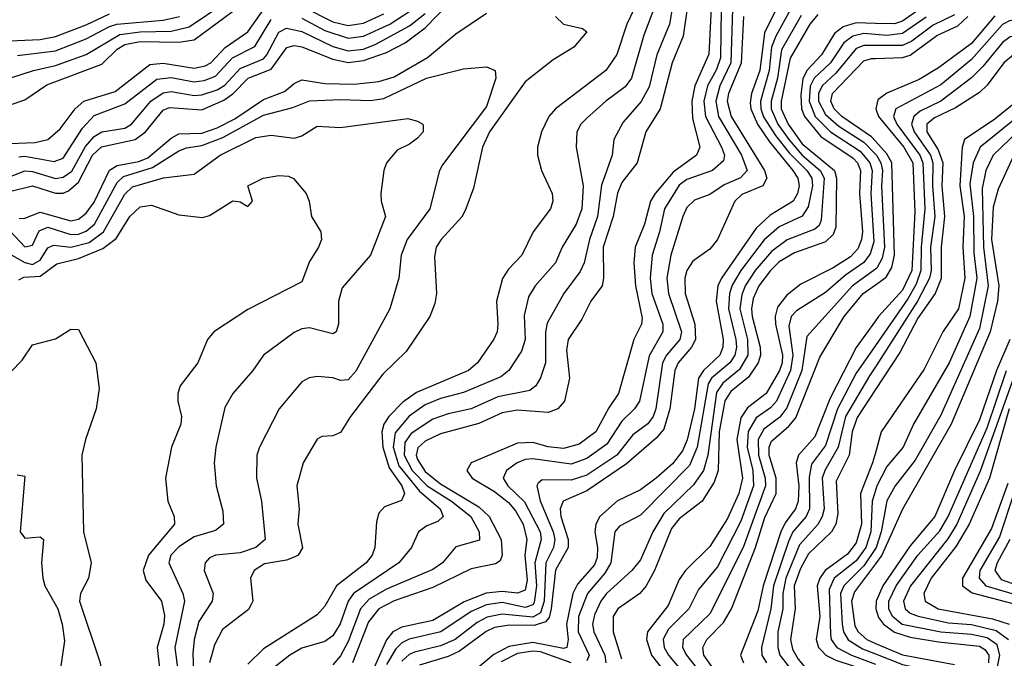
# Model space of a CAD drawing. Header units: inches. Extents: x 501365 to 657855, y 482276 to 547543.
# Tile 905 of 957: x 637777 to 640335, y 485121 to 486782. Entities that reach past the tile are written whole.
import ezdxf

# ---------------------------------------------------------------- set-up
doc = ezdxf.new("R2010")
doc.units = ezdxf.units.IN
doc.header["$MEASUREMENT"] = 0
doc.layers.add('A6438', color=7, linetype='Continuous')
doc.layers.add('A6448', color=7, linetype='Continuous')

msp = doc.modelspace()

# ---------------------------------------------------------------- linework, layer by layer
at = {"layer": 'A6438', "color": 5}
for points, elevation in [([(639488.6, 486910), (639465.4, 486770), (639432.2, 486690), (639412.6, 486607.4), (639391.2, 486568.8), (639344.4, 486515.6), (639320.8, 486470), (639316, 486430), (639288.5, 486351.5), (639277.8, 486270), (639257.1, 486210), (639243.3, 486150), (639232.9, 486127.1), (639190.5, 486070), (639147, 485993), (639142.7, 485970), (639142.9, 485890), (639129.5, 485850.5), (639117.8, 485830), (639102.2, 485817.8), (639019, 485801), (638950, 485769.7), (638890, 485757.5), (638850, 485743.5), (638793.9, 485706.1), (638777.6, 485682.4), (638776.1, 485650), (638796.8, 485610), (638835.5, 485570), (638899.1, 485530), (638949.2, 485490), (638970.9, 485450), (638971.5, 485428.5), (638910, 485411.6), (638875.3, 485370), (638850, 485352.1), (638730, 485301.1), (638685, 485275), (638662.3, 485250), (638630, 485165.5), (638610, 485128.3), (638590, 485104.1)], 2860), ([(639521.8, 486890), (639501, 486739), (639471.6, 486670), (639441, 486550), (639403.8, 486490), (639381.1, 486410), (639341.5, 486358.5), (639330, 486330.7), (639318.7, 486270), (639292.7, 486190), (639294, 486110), (639289.8, 486090.2), (639260.5, 486050), (639237.2, 486002.8), (639202.2, 485950), (639197.6, 485922.4), (639205.7, 485850), (639192, 485790), (639174.8, 485770), (639150, 485760.9), (639070, 485766.9), (639030, 485759.8), (638970, 485732.1), (638870, 485705), (638830, 485685.8), (638811, 485669), (638806.5, 485650), (638810, 485638.1), (638830, 485606.9), (638870, 485575.1), (638970, 485515), (638996.6, 485490), (639027.4, 485430), (639030.2, 485389.8), (639025.1, 485374.9), (639012.6, 485367.4), (638950, 485354.3), (638850, 485305.8), (638750, 485270.9), (638710, 485250.2), (638683.4, 485216.6), (638641.6, 485110)], 2880), ([(637730, 486622.7), (637812.4, 486650), (637870, 486662.8), (637950, 486691.3), (638037.1, 486742.9), (638090, 486750.3), (638170, 486751.9), (638217.1, 486762.9), (638310, 486825.3)], 2940), ([(637750, 486335.2), (637810, 486349.5), (637870, 486330.9), (637890, 486330.6), (637903.5, 486336.5), (637930, 486359.7), (637966.4, 486430), (637989.1, 486450.9), (638077.1, 486470), (638103.4, 486490), (638150, 486546.3), (638166.1, 486553.9), (638250, 486547.8), (638307.1, 486572.9), (638330.6, 486589.4), (638370.2, 486629.8), (638430, 486652.8), (638470.8, 486709.2), (638490, 486714.7), (638510, 486711.2), (638590, 486678.9), (638630, 486670.5), (638670, 486675.4), (638730, 486696.2), (638778, 486722), (638830, 486760.8), (638898.2, 486830)], 2820), ([(637750, 486459.8), (637817.3, 486462.7), (637849.7, 486470.3), (637882.3, 486497.7), (637921.2, 486550), (637943.4, 486570), (638025.2, 486594.8), (638115, 486665), (638150, 486668.5), (638230, 486655.5), (638258.5, 486661.5), (638273.6, 486670), (638310.5, 486709.5), (638369.5, 486750.5), (638411, 486809)], 2880), ([(639383.2, 486830), (639354.2, 486770), (639328.6, 486691.4), (639299.4, 486650), (639169.2, 486550), (639151.7, 486530), (639132.4, 486490), (639122.3, 486450), (639122, 486430), (639132.7, 486390), (639160.4, 486330), (639161.8, 486310), (639155.8, 486290), (639111.2, 486230), (639081.2, 486170), (639046.7, 486133.3), (639031, 486109), (639015.8, 486050), (639019, 485990), (639017.4, 485970), (639008.7, 485951.3), (638966, 485890), (638943.3, 485870), (638807.4, 485812.6), (638772.4, 485787.6), (638735.5, 485750), (638723.1, 485730), (638717.6, 485710), (638720.3, 485670), (638737.1, 485617.1), (638770, 485570), (638776.8, 485550), (638768.4, 485531.6), (638725, 485515), (638710, 485499.2), (638703.9, 485476.1), (638699.9, 485410), (638692.5, 485390), (638677.3, 485370), (638599.9, 485310), (638570, 485257), (638550, 485234.5), (638410, 485145.9), (638370, 485106.6)], 2820), ([(639425.8, 486814.2), (639398.5, 486741.5), (639366.3, 486630), (639350, 486607.1), (639299.8, 486570), (639250, 486525.4), (639235.1, 486510), (639224.6, 486490), (639222.7, 486450), (639240.6, 486350), (639236.9, 486290), (639222.9, 486250), (639186.1, 486190), (639168.8, 486150), (639116.1, 486090), (639098.5, 486061.5), (639087.3, 486012.7), (639090.1, 485950), (639080.3, 485919.7), (639047.3, 485870), (639027.1, 485852.9), (638930, 485812.3), (638870, 485797.1), (638830, 485780.3), (638788.7, 485751.3), (638752.1, 485707.8), (638747.4, 485670), (638762.3, 485622.3), (638815.8, 485555.8), (638869.3, 485510), (638877.1, 485490), (638862.9, 485477.1), (638834.5, 485465.5), (638813.4, 485450), (638795, 485410), (638762.2, 485370), (638644.4, 485290), (638629.9, 485270.1), (638609.3, 485210.7), (638590, 485179.7), (638570, 485165.5), (638510, 485147.9), (638478.9, 485130), (638430, 485091.9)], 2840), ([(638510, 486785.7), (638570, 486753.3), (638630, 486733.7), (638670, 486738.6), (638738.4, 486770), (638810, 486817.3)], 2860), ([(638510, 486816.7), (638590, 486775.9), (638630, 486766.3), (638670, 486772.4), (638722.6, 486797.4)], 2880), ([(639574, 486830), (639567.5, 486692.5), (639530.5, 486610), (639522.9, 486570), (639524.7, 486524.7), (639544, 486450), (639535.5, 486430), (639474.3, 486385.7), (639428.1, 486330), (639416, 486310), (639400.3, 486250), (639376.1, 486190), (639372.4, 486150), (639376.7, 486090), (639394.2, 486005.8), (639392, 485990), (639372, 485950), (639332.8, 485810), (639307.4, 485772.6), (639274.1, 485710), (639230, 485678.2), (639190, 485666.6), (639150, 485671), (639110, 485682.7), (639070, 485680.4), (638949.5, 485630), (638938.8, 485610), (638952.4, 485590), (639010, 485555.5), (639046.6, 485526.6), (639065.3, 485505.3), (639085.1, 485470), (639094, 485430), (639088.8, 485390), (639095.5, 485324.5), (639090, 485298.8), (639070, 485290.7), (639030, 485295.3), (638988.9, 485291.1), (638931.9, 485268.1), (638850, 485220.2), (638770, 485202.5), (638746.4, 485190), (638730, 485169.3), (638690, 485080.1)], 2920), ([(639599.3, 486810), (639597.7, 486682.3), (639587.6, 486652.4), (639564, 486610), (639554.5, 486570), (639558.2, 486530), (639600.2, 486450), (639607.6, 486430), (639605.4, 486414.6), (639576.8, 486390), (639510, 486366.2), (639490, 486351.2), (639451.9, 486290), (639439.3, 486230), (639420.3, 486170), (639414.9, 486110), (639419.2, 486070), (639447.6, 485990), (639447.8, 485970), (639412, 485908), (639387.3, 485790), (639373.8, 485770), (639341.6, 485738.4), (639302, 485678), (639250, 485641.1), (639210, 485626), (639110, 485639.8), (639090, 485638.2), (639069.6, 485630), (639042, 485610), (639033.2, 485590), (639045.1, 485570), (639088, 485528), (639128.8, 485450), (639132, 485430), (639115.4, 485370), (639119.8, 485310), (639113.5, 485266.5), (639110, 485260.6), (639090, 485253.2), (639030, 485266.5), (638990, 485260.5), (638950, 485243), (638870.9, 485190), (638789.1, 485170.9), (638770, 485162), (638753.8, 485146.2), (638730, 485105.2)], 2940), ([(639628.7, 486810), (639624.4, 486670), (639595.6, 486610), (639585.1, 486570), (639592.1, 486530), (639651.7, 486430), (639666.5, 486390), (639649.6, 486370.4), (639607.3, 486352.7), (639570, 486327.3), (639530, 486312.8), (639510, 486293.5), (639499.3, 486270), (639468.8, 486170), (639458.5, 486110), (639462.4, 486070), (639496.3, 485970), (639492, 485950), (639457.5, 485910), (639447, 485890), (639429.5, 485770.5), (639422.5, 485750), (639408.6, 485731.4), (639370, 485702.1), (639328.4, 485650), (639250, 485597.7), (639210, 485584.9), (639134.3, 485585.7), (639123.5, 485576.5), (639120.3, 485570), (639129.4, 485530.6), (639162.9, 485450), (639167.1, 485430), (639163.4, 485410), (639143.7, 485370), (639139.1, 485270), (639130, 485240.1), (639110, 485228.3), (639030, 485236.6), (638991.3, 485228.7), (638965.3, 485214.8), (638908.2, 485170), (638870, 485153.6), (638802.7, 485137.3), (638788.8, 485131.2), (638770, 485114.4)], 2960), ([(639751.9, 486828.1), (639712.2, 486747.8), (639699.8, 486650), (639678.1, 486590), (639674.2, 486565.8), (639676, 486550), (639693.9, 486510), (639724.5, 486464.5), (639785.3, 486390), (639798.8, 486370), (639802.3, 486350), (639798, 486330), (639786.1, 486310), (639726.2, 486273.8), (639690, 486240.2), (639600.1, 486110), (639590.8, 486090), (639586.2, 486050), (639604.1, 485950), (639603.9, 485930), (639595.7, 485910), (639553.3, 485870), (639540.4, 485850), (639530, 485769.9), (639510.9, 485689.1), (639499.1, 485660.9), (639472.9, 485627.1), (639430, 485589.7), (639390, 485559.6), (639330, 485530.6), (639283.7, 485490), (639273.6, 485470), (639271.1, 485450), (639277.8, 485410), (639276.8, 485383.2), (639270, 485364.6), (639225.7, 485314.3), (639214.2, 485290), (639197.9, 485210), (639201.9, 485170), (639198, 485150), (639190, 485147.1), (639110, 485162.6), (639048, 485152), (639009, 485131), (638930, 485065.9)], 3020), ([(639779.9, 486810), (639741.1, 486738.9), (639730.2, 486710), (639724.4, 486650), (639701.5, 486570), (639702.4, 486550), (639709.3, 486529.4), (639740.4, 486480.4), (639776, 486436), (639821.6, 486390), (639834.5, 486370), (639836.5, 486350), (639825, 486295), (639809.3, 486270.7), (639750, 486243), (639710.8, 486209.2), (639650.8, 486130), (639628.2, 486091.8), (639621.1, 486070), (639618.6, 486030), (639637.1, 485950), (639639.1, 485930), (639634.6, 485910), (639621.4, 485890), (639573.8, 485850), (639565.3, 485834.7), (639536.9, 485670), (639516.9, 485623.1), (639390, 485493.3), (639334.8, 485465.2), (639323.3, 485450), (639312.7, 485370), (639297.2, 485342.8), (639252.3, 485290), (639228.5, 485230), (639227.4, 485190), (639256, 485130), (639250, 485114.9)], 3040), ([(637670, 486533), (637790, 486573.7), (637847.3, 486612.7), (637990, 486666.1), (638030, 486704.9), (638050, 486717.1), (638090, 486725.2), (638190, 486723.2), (638230.5, 486729.5), (638330, 486803.4)], 2920), ([(637733.5, 486366.5), (637790, 486388.8), (637810, 486387), (637870, 486369), (637890, 486372), (637912, 486388), (637947.9, 486452.1), (637970, 486478.1), (637990, 486490.1), (638050, 486499.5), (638067.6, 486510), (638117.8, 486570), (638150, 486592), (638170, 486595), (638230, 486584.3), (638250, 486586), (638290, 486599.2), (638310, 486611.3), (638350, 486654.9), (638410, 486680), (638419.3, 486690), (638450, 486749.4), (638470, 486759.8), (638510, 486750.8), (638590, 486712.5), (638630, 486700.9), (638670, 486705.2), (638702.1, 486717.9), (638790, 486766.2), (638830, 486797.7)], 2840), ([(637750, 486727), (637830, 486730.4), (637870, 486738.4), (637950, 486768.1), (638010, 486797)], 2980), ([(637771.2, 486688.8), (637870, 486701.1), (637950, 486732.4), (638010, 486764.4), (638029.6, 486770.4), (638150, 486780.2), (638191.7, 486790)], 2960), ([(637774.6, 486425.4), (637790, 486426.6), (637866.6, 486413.4), (637890, 486421.4), (637940.5, 486499.5), (637970, 486533.1), (638050, 486562.8), (638132.8, 486627.2), (638170, 486631.3), (638230, 486620.5), (638256.3, 486623.7), (638285.2, 486634.8), (638330, 486682.2), (638387.7, 486712.3), (638430, 486782.3)], 2860), ([(637775.3, 486264.7), (637790, 486265.9), (637830, 486281.7), (637910, 486258.9), (637930, 486262.9), (637950, 486278.9), (637970, 486307.7), (638010, 486390.5), (638030, 486402.5), (638086.8, 486413.2), (638110, 486422.7), (638170, 486473.4), (638190, 486484.8), (638250, 486486.6), (638290, 486500.8), (638335.8, 486524.2), (638410, 486574.6), (638464.8, 486595.2), (638490, 486616), (638510, 486625.7), (638570, 486615.6), (638646, 486614), (638710, 486620.9), (638750, 486633.2), (638836.5, 486683.5), (638910, 486745.2), (638990, 486799)], 2780), ([(639168.5, 486790), (639190, 486770.4), (639239.3, 486759.3), (639250.1, 486750.1), (639216.4, 486710), (639162.8, 486677.2), (639090, 486620.3), (638997.8, 486490), (638979, 486450), (638955.8, 486344.2), (638936.1, 486290), (638926.6, 486270), (638871.9, 486210), (638859.1, 486190), (638854.7, 486165.3), (638860.1, 486070), (638855.8, 486044.2), (638842.4, 486010), (638780.8, 485919.2), (638720.1, 485859.9), (638636.5, 485750), (638610, 485708.2), (638590, 485699.9), (638561.9, 485698.1), (638550, 485691.1), (638513.5, 485630), (638497.2, 485570), (638503.3, 485510), (638499.6, 485470), (638511.4, 485408.6), (638500.4, 485390), (638490, 485384.4), (638470, 485376.5), (638413.2, 485366.8), (638386, 485350), (638376.8, 485330), (638382.9, 485270), (638378.6, 485261.4), (638371.2, 485248.8), (638303.7, 485196.3), (638283.4, 485156.6), (638270.4, 485109.6)], 2780), ([(639657.2, 486790), (639651.2, 486668.8), (639618.3, 486590), (639615.3, 486570), (639625.6, 486530), (639712.3, 486390), (639718.1, 486370), (639707.6, 486350), (639652.8, 486327.2), (639634.6, 486310), (639590, 486209.9), (639570, 486184.9), (639525.9, 486154.1), (639510.4, 486130), (639505.2, 486110), (639506.1, 486070), (639530.6, 485990), (639532.6, 485950), (639522.5, 485930), (639487.6, 485890), (639478.7, 485870), (639465.5, 485770), (639450, 485717.1), (639430, 485693.9), (639353.3, 485626.7), (639250, 485556.7), (639188.6, 485530), (639181.2, 485510), (639182.9, 485490), (639201.5, 485430), (639202, 485410), (639169, 485351), (639158, 485250), (639152.1, 485227.9), (639143.3, 485216.7), (639113.2, 485206.8), (639050, 485207.6), (639010, 485201.8), (638988.5, 485191.5), (638919.9, 485140.1), (638890, 485126.5), (638816, 485104)], 2980), ([(639807, 486793), (639756.3, 486703.7), (639745.4, 486630), (639728.9, 486570), (639728.8, 486550), (639746.2, 486510), (639774.8, 486470), (639809.9, 486429.9), (639856.5, 486390), (639866.8, 486370), (639859.4, 486260.6), (639853.5, 486246.5), (639842.8, 486237.2), (639770.8, 486209.2), (639730, 486178.9), (639687.6, 486130), (639661.8, 486090), (639653.2, 486066.8), (639648.1, 486030), (639667.8, 485950), (639668.7, 485910), (639647.3, 485872.7), (639603.2, 485836.8), (639587.6, 485812.4), (639564.8, 485650), (639553.2, 485610), (639527.2, 485572.8), (639450, 485498.2), (639421.5, 485450), (639390, 485377.3), (639367.6, 485350), (639301.7, 485290), (639286.4, 485270), (639270, 485234.2), (639265.3, 485210), (639268.6, 485190), (639297, 485130), (639299.6, 485110)], 3060), ([(639850, 486795.5), (639829.5, 486770.5), (639778.6, 486681.4), (639755.5, 486570), (639755.4, 486550), (639773.4, 486510), (639810, 486458.6), (639893.5, 486390), (639899.2, 486370), (639897.5, 486242.5), (639890, 486222.9), (639870, 486204.2), (639790, 486175.7), (639750, 486151.9), (639727.4, 486130), (639697.5, 486090), (639682.8, 486057.2), (639678, 486030), (639679.5, 486010), (639700.8, 485930), (639701.3, 485910), (639695, 485890), (639670, 485852.6), (639624.6, 485815.5), (639608.7, 485791.3), (639594.3, 485710), (639591.9, 485610), (639580.8, 485579.2), (639550, 485530.3), (639490, 485484.5), (639470, 485459), (639425.9, 485350), (639404.5, 485310), (639387.6, 485290), (639330.5, 485250), (639318.5, 485230), (639318.5, 485190), (639340.3, 485120.3)], 3080), ([(640000, 486772.2), (639950, 486773.6), (639916.6, 486763.4), (639894.1, 486745.9), (639859.7, 486690), (639821.9, 486650), (639811.7, 486628.3), (639806.2, 486586.2), (639808.4, 486550), (639816.1, 486530), (639857.9, 486477.9), (639942.1, 486422.1), (639953.9, 486410), (639961.3, 486390), (639958.8, 486330), (639966.5, 486230), (639964.3, 486210), (639954.2, 486185.8), (639934.9, 486165.1), (639890, 486136.4), (639806.1, 486093.9), (639770, 486065.3), (639745.9, 486034.1), (639739.6, 486010), (639740.8, 485990), (639758.9, 485910), (639757.7, 485890), (639750.6, 485869.4), (639716.4, 485810), (639667.5, 485772.5), (639650, 485746.7), (639640.3, 485690), (639654.6, 485590), (639645, 485550), (639615.4, 485484.6), (639570, 485412.1), (639506.4, 485350), (639490, 485326.2), (639461.4, 485258.6), (639408.2, 485190), (639405.5, 485170), (639418.2, 485130), (639511.1, 485011.1)], 3120), ([(640000, 486743.3), (639970, 486745.9), (639941, 486739), (639918.4, 486721.6), (639883.2, 486670), (639841.2, 486630), (639830.7, 486609.3), (639828.3, 486570), (639843.3, 486530), (639883.2, 486490), (639960.1, 486440.1), (639985.9, 486410), (639991.2, 486390), (639988, 486330), (639995.7, 486204.3), (639986.7, 486173.3), (639969.8, 486150.2), (639922.5, 486117.5), (639870, 486072.6), (639795.4, 486024.6), (639781.4, 486010), (639774.8, 485985.2), (639785.1, 485910), (639779.7, 485870), (639742.8, 485790), (639727.6, 485772.4), (639690, 485746.9), (639669.2, 485710.8), (639666.8, 485670), (639681.7, 485610), (639683.6, 485570), (639650, 485478.2), (639590, 485359.5), (639540, 485300), (639515.6, 485250), (639462.5, 485197.5), (639449, 485171), (639451, 485150), (639462.2, 485130), (639547.8, 485027.8)], 3140), ([(640000, 486714.6), (639970, 486714.5), (639950, 486706.8), (639897, 486643), (639861.4, 486610), (639852.5, 486590), (639852.2, 486570), (639870, 486535.2), (639904.7, 486504.7), (639970, 486463.2), (640000, 486432.6)], 3160), ([(640000, 486465.8), (639990, 486476.9), (639912.7, 486530), (639892.9, 486550), (639883.9, 486570), (639888.1, 486590), (639970, 486674.9), (639990, 486680.7), (640000, 486681)], 3180), ([(637752.3, 486232.3), (637790, 486191.4), (637810, 486195.5), (637827.2, 486232.8), (637850, 486242.5), (637910, 486223.1), (637930, 486224.4), (637950, 486231.8), (637971.5, 486250), (638030, 486358.7), (638046.3, 486373.7), (638122.2, 486397.8), (638190, 486440.7), (638210, 486448.7), (638250, 486454.7), (638304.5, 486475.5), (638410, 486533.3), (638486.7, 486553.3), (638530, 486570.7), (638610, 486574.7), (638688.6, 486571.4), (638723.3, 486576.7), (638833.8, 486630), (638930, 486654.1), (638990, 486659), (639012, 486650), (639013.8, 486630), (638990, 486556.3), (638875.6, 486404.4), (638867.7, 486390), (638842.1, 486290), (638783.5, 486210), (638768.1, 486170), (638761.5, 486110), (638738.3, 486030), (638650, 485868.3), (638630, 485845.4), (638610, 485843.9), (638590, 485851.1), (638550, 485854), (638529.3, 485850.7), (638510, 485840.2), (638450.8, 485770), (638399.6, 485670), (638392.7, 485650), (638392.1, 485590), (638405.1, 485530), (638414.3, 485430), (638390, 485409.7), (638350, 485395.9), (638286, 485390), (638270, 485382.8), (638258.9, 485370), (638256.1, 485350), (638279.6, 485290), (638276.6, 485270), (638242.4, 485217.6), (638230, 485170), (638226.8, 485133.2), (638229.7, 485070)], 2760), ([(637750, 486173.4), (637790, 486150.4), (637810, 486145), (637830, 486156.7), (637850, 486188.7), (637864.4, 486195.6), (637910, 486190.7), (637957.2, 486202.8), (637994.9, 486230), (638050, 486328.2), (638070, 486346.9), (638150.7, 486370.7), (638230, 486380.1), (638298.1, 486430), (638390, 486475.4), (638430, 486481.3), (638490, 486474), (638510, 486479.7), (638550, 486504.8), (638610, 486501.6), (638785, 486525), (638810, 486518.2), (638824.6, 486510), (638825.1, 486505.1), (638825.5, 486490), (638810, 486473.5), (638790, 486457.8), (638757.5, 486442.5), (638730.1, 486409.9), (638723.2, 486390), (638715.5, 486330), (638715.9, 486310), (638727.6, 486270), (638687.9, 486170), (638615, 486085), (638605.1, 486050), (638605.5, 485990), (638598.9, 485970), (638590, 485964.8), (638530, 485980.6), (638510, 485978), (638490, 485968.2), (638410.1, 485909.9), (638382.3, 485870), (638331, 485810), (638310, 485773.3), (638286.4, 485670), (638281.9, 485630), (638287.3, 485570), (638304.3, 485504.3), (638306, 485470), (638285.9, 485454.1), (638230, 485437.7), (638190, 485411.7), (638169.4, 485390), (638164.3, 485370), (638201, 485290), (638204.7, 485270), (638179.6, 485150), (638190, 485070)], 2740), ([(637774.5, 486105.5), (637787.8, 486112.2), (637830, 486114.9), (637873.2, 486146.8), (637930, 486160.7), (637993.1, 486186.9), (638027.3, 486212.7), (638063.3, 486270), (638090, 486295.6), (638119.4, 486299.4), (638190, 486274.8), (638252.1, 486267.9), (638270, 486272.5), (638330.6, 486310.6), (638350, 486308.2), (638370, 486296.3), (638382, 486310), (638369.2, 486350), (638409.4, 486370), (638450, 486376.8), (638475, 486375), (638488.5, 486368.5), (638521.1, 486330), (638528.9, 486310), (638534.9, 486270), (638559.6, 486230), (638560.7, 486210), (638553.2, 486190), (638530, 486153), (638510, 486100.4), (638370, 486028.6), (638281, 485970), (638265.2, 485950), (638239.8, 485890), (638193.7, 485830), (638187.5, 485810), (638187.5, 485790), (638197.5, 485750), (638195.8, 485730), (638171.3, 485670), (638156, 485590), (638162.2, 485530), (638178.4, 485490), (638179, 485470), (638111.8, 485390), (638098.1, 485350), (638104.7, 485324.7), (638144.9, 485270), (638153.2, 485233.2), (638151.7, 485210), (638134.2, 485150), (638145, 485050)], 2720), ([(640000, 486133.2), (639940.4, 486090), (639821.5, 485958.5), (639808.6, 485870), (639770, 485772.9), (639751.8, 485748.2), (639710, 485716.9), (639695.4, 485690), (639696.5, 485650), (639713.9, 485590), (639714.8, 485570), (639656.6, 485410), (639570, 485236.7), (639500.3, 485170), (639499.1, 485150), (639508.9, 485130), (639544.5, 485084.5)], 3160), ([(639585.2, 485085.2), (639554.4, 485130), (639551.7, 485150), (639562.1, 485170), (639605.3, 485214.7), (639625.9, 485250), (639688.1, 485410), (639712.4, 485487.6), (639742.4, 485550), (639742.3, 485590), (639724.4, 485650), (639724, 485670), (639730, 485686), (639775.4, 485724.6), (639792.9, 485747.1), (639856, 485904), (639918.9, 486010), (639968.3, 486070), (640000, 486092.6)], 3180), ([(640000, 485998.9), (639950, 485929.3), (639882.3, 485797.7), (639842.7, 485697.3), (639799.9, 485650), (639794.1, 485630), (639800.8, 485570), (639799.2, 485530), (639792.3, 485510), (639765.9, 485474.1), (639754.2, 485450), (639708.6, 485310), (639694.7, 485245.3), (639649.5, 485130), (639657.4, 485110)], 3220), ([(637753.9, 485866.1), (637783.4, 485896.6), (637810, 485936.9), (637870, 485951.8), (637910, 485976.9), (637930, 485976.5), (637974.6, 485890), (637983.1, 485823.1), (637975.5, 485770), (637947.6, 485690), (637938.6, 485650), (637942.5, 485450), (637963, 485370), (637955.9, 485330), (637934.7, 485290), (637932.2, 485270), (637986.3, 485110), (637988.8, 485090), (637961.2, 485018.8), (637942.9, 484950), (637933.6, 484886.4), (637802.2, 484570), (637752.9, 484487.1)], 2680), ([(640000, 485934.9), (639950, 485862.8), (639901.4, 485770), (639870, 485675), (639833.8, 485626.2), (639827.9, 485592.1), (639828.9, 485510), (639820.3, 485490), (639785.7, 485450), (639774.4, 485425.6), (639735.6, 485310), (639728.3, 485250), (639703.8, 485150), (639704.8, 485130), (639717, 485110)], 3240), ([(640000, 485879.7), (639984.4, 485855.6), (639922.7, 485750), (639903.5, 485670), (639868.6, 485610), (639862.1, 485590), (639866.5, 485510), (639862.1, 485490), (639850.4, 485469.6), (639803.1, 485416.9), (639767.7, 485330), (639759.3, 485290), (639759.8, 485250), (639746.9, 485190), (639746.8, 485150), (639752.1, 485130), (639794.6, 485074.6)], 3260), ([(640000, 485820.2), (639952.2, 485747.8), (639939.5, 485710), (639931.9, 485650), (639898.4, 485581.6), (639902.5, 485497.5), (639897.3, 485470), (639885.7, 485450), (639826.6, 485393.4), (639805.1, 485354.9), (639788.9, 485310), (639791.7, 485250), (639779.3, 485170), (639784.9, 485144.9), (639798.9, 485118.9), (639817.7, 485097.7), (639850, 485076.6), (639990.3, 485030.3), (640000, 485019.3)], 3280), ([(640000, 485656), (639992.7, 485630), (639960.9, 485550), (639964.1, 485470), (639950, 485421.6), (639927.6, 485392.4), (639869.8, 485350), (639855.2, 485330), (639848.5, 485310), (639855.4, 485230), (639845.8, 485170), (639852.5, 485150), (639860.7, 485140.7), (639871.2, 485130), (639896.8, 485116.8), (639990, 485086.5), (640000, 485082.5)], 3320), ([(637770, 485598.7), (637790, 485594.8), (637778, 485450), (637790, 485434), (637830, 485437.3), (637838.8, 485430), (637833.7, 485370), (637836.6, 485330), (637841.9, 485310), (637876, 485250), (637887.5, 485210), (637892.9, 485167.1), (637881.8, 485090), (637863.3, 485030), (637850.1, 484930), (637825.7, 484850), (637827.2, 484770), (637808.1, 484690), (637791.3, 484650), (637747.2, 484590)], 2660), ([(640000, 485557.5), (639991.3, 485530), (639988.4, 485450), (639975.2, 485410), (639950, 485374.7), (639893, 485330), (639879.7, 485300.3), (639883, 485183), (639884.9, 485170), (639899.5, 485150), (639938.1, 485130), (640000, 485106.5)], 3340), ([(640000, 485406.9), (639970, 485361.6), (639918.2, 485310), (639909.6, 485290), (639913.5, 485210), (639917.4, 485190), (639929.6, 485169.6), (639966.2, 485146.2), (640000, 485132.9)], 3360), ([(640000, 485367.4), (639945.6, 485294.4), (639937.6, 485270), (639946.2, 485206.2), (639955, 485190), (639977.3, 485170), (640000, 485160.3)], 3380), ([(639210, 485109.5), (639130, 485138.1), (639110, 485140), (639070, 485134.2), (639027.5, 485112.5)], 3040)]:
    msp.add_lwpolyline(points, dxfattribs=dict(at, elevation=elevation))
at = {"layer": 'A6448', "color": 5}
for points, elevation in [([(640116.6, 486810), (640070, 486777.6), (640050, 486770.8), (640000, 486772.2)], 3120), ([(640603.2, 486796.8), (640567.5, 486750), (640550, 486736.3), (640530, 486731.1), (640490, 486737.6), (640370, 486778.9), (640350, 486779.3), (640330, 486769.1), (640250, 486677.9), (640170, 486612.3), (640052.8, 486550), (640046.6, 486530), (640055.6, 486510), (640115.6, 486430), (640123.5, 486410), (640128.3, 486290), (640118.5, 486190), (640118.3, 486130), (640105.5, 486094.5), (640084, 486056), (640000, 485934.9)], 3240), ([(640205.5, 486794.5), (640150, 486767.6), (640094.4, 486725.6), (640070, 486714.7), (640000, 486714.6)], 3160), ([(640310, 486791.9), (640250, 486719.9), (640163.8, 486656.2), (640113.7, 486626.3), (640029.5, 486590.5), (640006.7, 486573.3), (640001.4, 486550), (640007.8, 486530), (640073.9, 486450), (640097.3, 486410), (640102.1, 486282.1), (640094.5, 486130), (640070, 486078.9), (640007.9, 486010), (640000, 485998.9)], 3220), ([(640000, 486681), (640070, 486683.5), (640090, 486689.3), (640159.6, 486740.4), (640213.9, 486766.1), (640240.5, 486790)], 3180), ([(640131.7, 486788.3), (640070, 486745.7), (640030, 486740.7), (640000, 486743.3)], 3140), ([(640650, 486787), (640627.5, 486770), (640580.9, 486710), (640550, 486696.3), (640490, 486702), (640370, 486739.3), (640350, 486737.2), (640330, 486722.8), (640279.5, 486660.5), (640249.4, 486630.6), (640170.4, 486570), (640116.3, 486543.7), (640099.4, 486530), (640093.9, 486510), (640100.4, 486490), (640142.8, 486430), (640149.5, 486410), (640148.2, 486350), (640154.1, 486270), (640143.5, 486190), (640144.7, 486130), (640140.5, 486110), (640109.6, 486050), (640000, 485879.7)], 3260), ([(640730, 486782.3), (640656.7, 486743.3), (640599.1, 486680.9), (640570, 486665.4), (640491.4, 486671.4), (640390, 486694.5), (640358.5, 486690), (640333.7, 486670), (640290, 486611.3), (640270, 486592.9), (640207.7, 486552.3), (640153.2, 486526.8), (640134, 486510), (640133.5, 486490), (640163.4, 486443.4), (640175, 486410), (640172.3, 486350), (640179.9, 486270), (640170.7, 486190), (640170.8, 486109.2), (640155.3, 486070), (640110, 486005.5), (640063.6, 485916.4), (640000, 485820.2)], 3280), ([(640410, 486603.4), (640310, 486523.3), (640231.3, 486470), (640225.5, 486450), (640219.7, 486350), (640230.4, 486270), (640227.2, 486190), (640232.6, 486110), (640215.5, 486030), (640175.5, 485970), (640126.7, 485873.3), (640015.2, 485710), (640000, 485656)], 3320), ([(640390, 486545.4), (640272.1, 486450), (640253.8, 486410), (640245.2, 486354.8), (640254.7, 486270), (640256, 486176), (640263.1, 486110), (640245.6, 486010), (640191.4, 485890), (640098.6, 485730), (640072.5, 485670), (640030, 485620.5), (640004, 485570), (640000, 485557.5)], 3340), ([(640369.3, 486490), (640306.1, 486430), (640286.7, 486390), (640277.5, 486342.5), (640280.9, 486190), (640292.6, 486090), (640270, 485979), (640170, 485753.8), (640103.6, 485636.4), (640051.2, 485570), (640030, 485530.9), (640015.1, 485450), (640002, 485410), (640000, 485406.9)], 3360), ([(640000, 486092.6), (640027.6, 486112.4), (640042.8, 486137.2), (640049.7, 486170), (640042.5, 486410), (640030, 486432.7), (640000, 486465.8)], 3180), ([(640000, 486432.6), (640002.5, 486430), (640014.4, 486410), (640018.4, 486390), (640015.6, 486350), (640023.9, 486190), (640017.9, 486162.1), (640003.9, 486136.1), (640000, 486133.2)], 3160), ([(640359.8, 486430), (640318.9, 486341.1), (640305.7, 486294.3), (640301.4, 486210), (640320.3, 486090), (640317, 486050), (640298.4, 485970), (640196.8, 485730), (640070.5, 485509.5), (640016.9, 485390), (640000, 485367.4)], 3380), ([(640349.5, 485950), (640314.6, 485870), (640270, 485741.4), (640205.5, 485610), (640154, 485490), (640090, 485413.8), (640019.3, 485310), (640001.6, 485270), (640001, 485250), (640008, 485228), (640020.9, 485210), (640050, 485189.5), (640090, 485176.3), (640164, 485164), (640270, 485153.1), (640284.7, 485144.7), (640294.4, 485130), (640294.2, 485110)], 3420), ([(640303.3, 485030), (640323, 485130), (640316.1, 485156.1), (640290, 485174.4), (640250, 485183.1), (640170, 485189.5), (640069.8, 485209.8), (640044, 485230), (640035.3, 485250), (640034.8, 485270), (640053.7, 485310), (640110.5, 485389.5), (640167.1, 485452.9), (640189.4, 485490), (640290, 485720.4), (640340.2, 485870)], 3440), ([(640365.6, 485870), (640272.4, 485607.6), (640211.9, 485470), (640188.3, 485431.7), (640091.3, 485310), (640072.9, 485270), (640077.6, 485250), (640090, 485239), (640110.8, 485230.8), (640190, 485213.8), (640250, 485209.2), (640313.8, 485193.8), (640345.4, 485170)], 3460), ([(640347.4, 485770), (640296.2, 485590), (640243.5, 485470), (640210, 485413.4), (640144.7, 485330), (640125.4, 485290), (640129.7, 485270), (640163.3, 485250), (640304.2, 485224.2), (640347.7, 485210)], 3480), ([(640344.4, 485575.6), (640301.2, 485458.8), (640225.9, 485330), (640226.1, 485310), (640251.5, 485291.5), (640370, 485260.6)], 3520), ([(640359.6, 485550), (640322.8, 485437.2), (640271.3, 485350), (640269.8, 485330), (640286.9, 485310), (640390, 485279.5)], 3540), ([(640349.3, 485430.7), (640316.5, 485370), (640310.3, 485350), (640326.7, 485326.7), (640415.4, 485295.4)], 3560), ([(640000, 485160.3), (640070, 485130.5), (640205.7, 485105.7)], 3380), ([(640000, 485132.9), (640070, 485105.4), (640165.3, 485085.3), (640189.3, 485070), (640192.6, 485052.6), (640180, 484990), (640181.9, 484930), (640170, 484870), (640170.7, 484810), (640162.1, 484777.9), (640147.6, 484752.4), (640130, 484737.2), (640070.2, 484709.8), (640047.8, 484692.2), (640034.9, 484670), (640030.4, 484650), (640031, 484550), (640049.4, 484450), (640071.2, 484370), (640061.2, 484330), (640038.9, 484301.1), (640010, 484286.7), (640000, 484285.2)], 3360)]:
    msp.add_lwpolyline(points, dxfattribs=dict(at, elevation=elevation))

doc.saveas('drawing.dxf')
